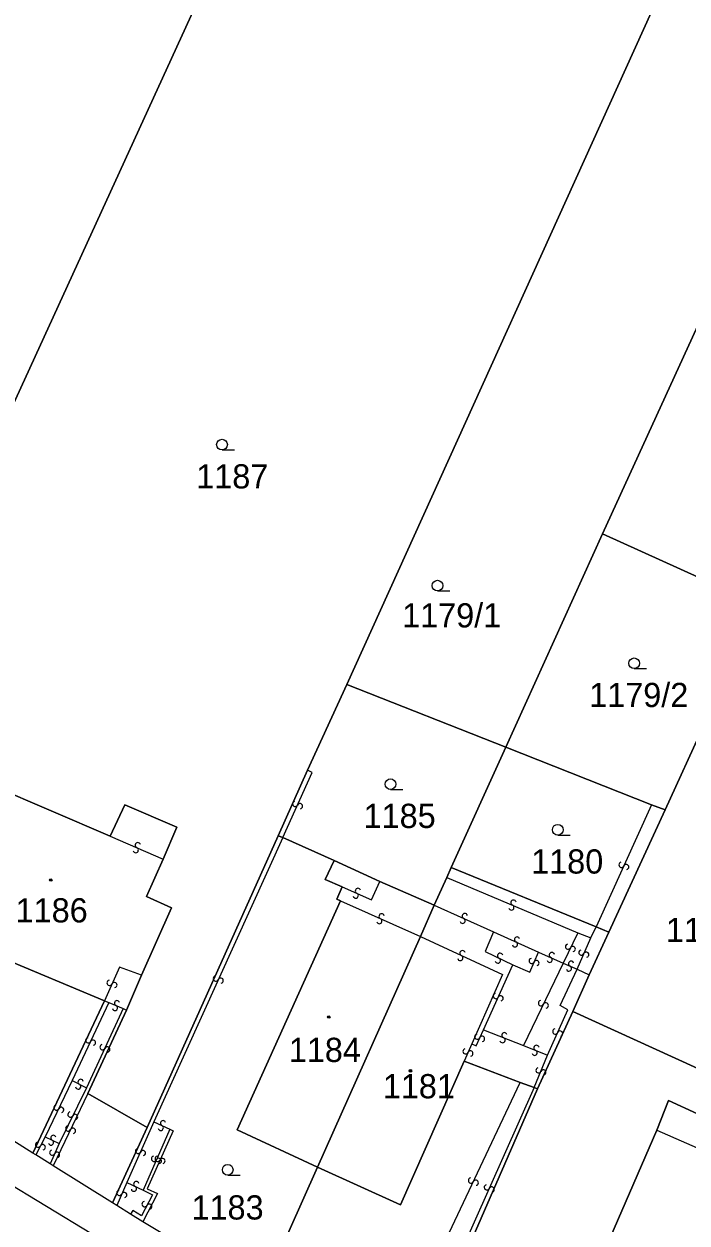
# Model space of a CAD drawing. Extents: x -600309 to -598967, y -1161267 to -1160292.
# Drawn here: x -600034 to -599987.5, y -1160571.9 to -1160487.8 of the extents above; entities that cross this region are included whole.
import ezdxf

# ---------------------------------------------------------------- set-up
doc = ezdxf.new("R2010")
doc.units = 0
for name, color, linetype in [('Level 1', 7, 'Continuous'), ('Level 13', 7, 'Continuous'), ('Level 3', 7, 'Continuous'), ('Level 4', 7, 'Continuous'), ('Level 5', 7, 'Continuous'), ('Level 60', 7, 'Continuous'), ('Vrstva 60', 7, 'Continuous')]:
    doc.layers.add(name, color=color, linetype=linetype)

msp = doc.modelspace()

# ---------------------------------------------------------------- linework, layer by layer
at = {"layer": 'Level 1'}
for points in [[(-600013.71, -1160468.49), (-600016, -1160473.39), (-600052.87, -1160554.03)], [(-600011.37, -1160534.13), (-599988.18, -1160482.9)], [(-599986.48, -1160508.37), (-599993.41, -1160523.56)], [(-599993.41, -1160523.56), (-600000.2, -1160538.53)], [(-599993.41, -1160523.56), (-599982.48, -1160528.52)], [(-600014.13, -1160540.16), (-600011.37, -1160534.13)], [(-600000.2, -1160538.53), (-600011.37, -1160534.13)], [(-599989.03, -1160542.93), (-599986.29, -1160536.95)], [(-600004.03, -1160546.99), (-600000.2, -1160538.53)], [(-599989.97, -1160542.58), (-600000.2, -1160538.53)], [(-600016.18, -1160544.75), (-600014.13, -1160540.16)], [(-600036.51, -1160541.78), (-600036.27, -1160541.23), (-600027.96, -1160544.79)], [(-600027.96, -1160544.79), (-600026.95, -1160542.58), (-600023.29, -1160544.16), (-600024.24, -1160546.39)], [(-599992.98, -1160551.53), (-599989.03, -1160542.93)], [(-599989.03, -1160542.93), (-599989.97, -1160542.58)], [(-600025.37, -1160565.23), (-600016.18, -1160544.75)], [(-600016.18, -1160544.75), (-600015.85, -1160544.87)], [(-600015.85, -1160544.87), (-600012.24, -1160546.5)], [(-600024.24, -1160546.39), (-600025.41, -1160549.02), (-600023.66, -1160549.81), (-600025.76, -1160554.55)], [(-600012.24, -1160546.5), (-600012.87, -1160547.82), (-600011.68, -1160548.33)], [(-600012.24, -1160546.5), (-600009.05, -1160547.97)], [(-600004.34, -1160547.69), (-600004.03, -1160546.99)], [(-599993.87, -1160551.16), (-600004.03, -1160546.99)], [(-600009.05, -1160547.97), (-600005.24, -1160549.63)], [(-600005.24, -1160549.63), (-600004.34, -1160547.69)], [(-600039.4, -1160548.31), (-600040.66, -1160551.2), (-600028.37, -1160556.34)], [(-600011.68, -1160548.33), (-600012.06, -1160549.21), (-600011.8, -1160549.33)], [(-600013.41, -1160568.02), (-600019.06, -1160565.41), (-600011.8, -1160549.33)], [(-600006.2, -1160551.84), (-600005.24, -1160549.63)], [(-599992.98, -1160551.53), (-599993.87, -1160551.16)], [(-600013.41, -1160568.02), (-600006.2, -1160551.84)], [(-599994.36, -1160554.51), (-599992.98, -1160551.53)], [(-600033.39, -1160567.04), (-600053.11, -1160554.57)], [(-600025.76, -1160554.55), (-600026.82, -1160557)], [(-599995.51, -1160557.09), (-599994.36, -1160554.51)], [(-600033.39, -1160567.04), (-600028.37, -1160556.34)], [(-600026.82, -1160557), (-600029.53, -1160562.85)], [(-599997.99, -1160562.53), (-599995.51, -1160557.09)], [(-599995.51, -1160557.09), (-599968.12, -1160569.6)], [(-600003.12, -1160560.57), (-600007.6, -1160570.66), (-600013.41, -1160568.02)], [(-599999.19, -1160562.07), (-600003.12, -1160560.57)], [(-599998.22, -1160562.44), (-599999.19, -1160562.07)], [(-599997.99, -1160562.53), (-599998.22, -1160562.44)], [(-600029.53, -1160562.85), (-600025.37, -1160565.23)], [(-600006.69, -1160582.5), (-599997.99, -1160562.53)], [(-599989.61, -1160565.42), (-599988.78, -1160563.34), (-599982.68, -1160566.16), (-599983.37, -1160568.17)], [(-600027.81, -1160570.53), (-600025.37, -1160565.23)], [(-599989.3, -1160580.66), (-599995.06, -1160578), (-599989.61, -1160565.42)], [(-600033.19, -1160567.16), (-600033.39, -1160567.04)], [(-600032.19, -1160567.79), (-600033.19, -1160567.16)], [(-600031.97, -1160567.93), (-600032.19, -1160567.79)], [(-600027.81, -1160570.53), (-600031.97, -1160567.93)], [(-600017.34, -1160576.84), (-600013.41, -1160568.02)], [(-600027.51, -1160570.71), (-600027.81, -1160570.53)], [(-600026.54, -1160571.32), (-600027.51, -1160570.71)], [(-600025.68, -1160571.86), (-600026.54, -1160571.32)], [(-600017.34, -1160576.84), (-600025.68, -1160571.86)]]:
    msp.add_lwpolyline(points, dxfattribs=at)
at = {"layer": 'Level 13'}
for centre, start, end in [((-600014.987, -1160542.523), 103.11881, 335.21681), ((-600014.653, -1160542.676), 282.90436, 155.49436), ((-600026.173, -1160545.759), 193.88537, 66.47537), ((-600026.026, -1160545.421), 14.09983, 246.19783), ((-599992.087, -1160546.793), 102.71432, 335.30432), ((-599991.753, -1160546.948), 282.92878, 155.02678), ((-600010.736, -1160548.957), 192.88384, 65.47384), ((-600010.583, -1160548.623), 13.09829, 245.19629), ((-599999.812, -1160549.789), 194.32184, 66.91184), ((-599999.667, -1160549.451), 14.53629, 246.63429), ((-600009.076, -1160550.748), 193.01567, 65.60567), ((-600008.923, -1160550.412), 13.23013, 245.32813), ((-600003.236, -1160550.728), 193.00485, 65.59485), ((-600003.083, -1160550.392), 13.2193, 245.3173), ((-599999.566, -1160552.378), 193.02831, 65.61831), ((-599999.413, -1160552.042), 13.24276, 245.34076), ((-599995.835, -1160552.539), 101.13374, 333.72374), ((-600003.398, -1160553.337), 192.40833, 64.99833), ((-600003.241, -1160553.003), 12.62279, 244.72078), ((-600000.599, -1160553.184), 11.76054, 243.85854), ((-599996.973, -1160553.133), 13.13106, 245.22906), ((-599995.505, -1160552.702), 281.34819, 153.44619), ((-599994.899, -1160552.955), 104.01717, 336.11517), ((-599994.561, -1160553.104), 283.80271, 156.39271), ((-600000.76, -1160553.516), 191.54608, 64.13608), ((-599998.388, -1160553.543), 103.29724, 335.39523), ((-599998.052, -1160553.696), 283.08278, 155.67278), ((-599997.126, -1160553.467), 192.9166, 65.5066), ((-599995.775, -1160554.078), 193.19579, 65.78579), ((-599995.624, -1160553.742), 13.41024, 245.50824), ((-600020.547, -1160554.773), 102.76841, 335.35841), ((-600020.213, -1160554.928), 282.98287, 155.08087), ((-600028.008, -1160555.084), 103.06134, 335.65134), ((-600027.672, -1160555.237), 283.2758, 155.3738), ((-600027.487, -1160556.511), 14.59033, 246.68833), ((-600000.907, -1160556.012), 102.95719, 335.05518), ((-600000.573, -1160556.167), 282.74273, 155.33273), ((-599997.736, -1160556.51), 101.62978, 334.21978), ((-599997.404, -1160556.671), 281.84424, 153.94223), ((-600027.632, -1160556.849), 194.37587, 66.96587), ((-600029.506, -1160559.121), 101.99248, 334.58248), ((-600029.174, -1160559.28), 282.20693, 154.30493), ((-600002.207, -1160558.863), 103.08177, 335.17977), ((-600001.873, -1160559.016), 282.86732, 155.45732), ((-600000.439, -1160559.101), 195.49713, 68.08713), ((-600000.3, -1160558.759), 15.71158, 247.80958), ((-599996.728, -1160558.494), 103.46042, 335.55841), ((-599996.392, -1160558.645), 283.24596, 155.83596), ((-600028.507, -1160559.602), 102.38966, 334.97966), ((-600028.173, -1160559.759), 282.60412, 154.70211), ((-600003.028, -1160559.895), 103.50406, 336.09406), ((-600002.692, -1160560.046), 283.71852, 155.81652), ((-599998.189, -1160559.991), 195.53244, 68.12244), ((-599998.05, -1160559.649), 15.7469, 247.84489), ((-599997.91, -1160561.227), 104.75287, 336.85087), ((-599997.57, -1160561.372), 284.53841, 157.12841), ((-600030.216, -1160562.363), 189.68385, 62.27385), ((-600030.043, -1160562.037), 9.8983, 241.9963), ((-600031.736, -1160563.84), 101.64441, 334.23441), ((-600031.404, -1160564.001), 281.85886, 153.95686), ((-600030.755, -1160564.328), 100.9469, 333.5369), ((-600030.425, -1160564.493), 281.16136, 153.25935), ((-600024.26, -1160564.934), 12.04855, 244.14655), ((-600031.959, -1160565.964), 12.00117, 244.09917), ((-600030.916, -1160565.31), 101.50261, 334.09261), ((-600030.584, -1160565.471), 281.71706, 153.81506), ((-600024.419, -1160565.266), 191.8341, 64.4241), ((-600033.022, -1160566.443), 99.15664, 331.74664), ((-600032.698, -1160566.618), 279.3711, 151.46909), ((-600032.12, -1160566.296), 191.78672, 64.37672), ((-600032.038, -1160567.004), 103.04726, 335.63726), ((-600031.702, -1160567.157), 283.26171, 155.35971), ((-600026.008, -1160566.885), 103.23324, 335.82324), ((-600025.672, -1160567.036), 283.44769, 155.54569), ((-600024.888, -1160567.436), 103.60601, 336.19601), ((-600024.638, -1160567.434), 103.00064, 335.59064), ((-600024.552, -1160567.585), 283.82047, 155.91847), ((-600024.302, -1160567.587), 283.2151, 155.31309), ((-600026.137, -1160569.205), 11.21117, 243.30916), ((-600002.646, -1160568.96), 102.10435, 334.20234), ((-600002.314, -1160569.119), 281.88989, 154.47989), ((-600027.318, -1160569.825), 103.19579, 335.78579), ((-600026.982, -1160569.976), 283.41024, 155.50824), ((-600026.302, -1160569.535), 190.99671, 63.58671), ((-600001.538, -1160569.444), 103.18829, 335.77829), ((-600001.202, -1160569.596), 283.40274, 155.50074), ((-600025.552, -1160570.623), 99.36784, 331.95784), ((-600025.228, -1160570.797), 279.58229, 151.68029)]:
    msp.add_arc(centre, 0.184, start, end, dxfattribs=at)
at = {"layer": 'Level 3'}
for points in [[(-599977.75, -1160596.26), (-599978.29, -1160596.88), (-599979.39, -1160597.56), (-599980.79, -1160597.56), (-599981.9, -1160597.15), (-599983.13, -1160596.6), (-599996.93, -1160589.99), (-600002.76, -1160587.15), (-600007.82, -1160584.6), (-600013, -1160581.84), (-600019.51, -1160578.26), (-600024.61, -1160575.4), (-600029.27, -1160572.7), (-600035.59, -1160568.87), (-600043.13, -1160564.25), (-600077.26, -1160542.98), (-600116.14, -1160518.65), (-600117.94, -1160517.47), (-600118.85, -1160516.97), (-600119.6, -1160516.25), (-600120.06, -1160515.51), (-600120.35, -1160514.69), (-600120.42, -1160513.57), (-600120.19, -1160512.54)], [(-600015.85, -1160544.87), (-600013.8, -1160540.32), (-600014.13, -1160540.16)], [(-599989.97, -1160542.58), (-599993.87, -1160551.16)], [(-600027.96, -1160544.79), (-600024.24, -1160546.39)], [(-600015.85, -1160544.87), (-600024.9, -1160564.83)], [(-600011.68, -1160548.33), (-600009.64, -1160549.25), (-600009.05, -1160547.97)], [(-600004.34, -1160547.69), (-599995.15, -1160551.56)], [(-600011.8, -1160549.33), (-600006.2, -1160551.84)], [(-600005.24, -1160549.63), (-600001.07, -1160551.5)], [(-600001.07, -1160551.5), (-600001.65, -1160552.88), (-599999.71, -1160553.81)], [(-600001.07, -1160551.5), (-599997.9, -1160552.92)], [(-599994.25, -1160551.93), (-599993.87, -1160551.16)], [(-600006.2, -1160551.84), (-600000.43, -1160554.5), (-600002.59, -1160559.36)], [(-599995.15, -1160551.56), (-599996.19, -1160553.69)], [(-599995.2, -1160554.13), (-599994.25, -1160551.93)], [(-599995.15, -1160551.56), (-599994.25, -1160551.93)], [(-599999.71, -1160553.81), (-599998.53, -1160554.33), (-599997.9, -1160552.92)], [(-599997.9, -1160552.92), (-599996.19, -1160553.69)], [(-600025.76, -1160554.55), (-600027.31, -1160553.97), (-600028.37, -1160556.34)], [(-600001.78, -1160558.37), (-599999.71, -1160553.81)], [(-599996.19, -1160553.69), (-599998.96, -1160559.49)], [(-599996.19, -1160553.69), (-599995.2, -1160554.13)], [(-599997.27, -1160560.16), (-599995.86, -1160556.98), (-599996.4, -1160556.67), (-599995.2, -1160554.13)], [(-599995.2, -1160554.13), (-599994.36, -1160554.51)], [(-600028.06, -1160556.47), (-600030.63, -1160561.94)], [(-600028.37, -1160556.34), (-600028.06, -1160556.47)], [(-600028.06, -1160556.47), (-600027.06, -1160556.89)], [(-600027.06, -1160556.89), (-600029.63, -1160562.46)], [(-600027.06, -1160556.89), (-600026.82, -1160557)], [(-600002.59, -1160559.36), (-600002.29, -1160559.5), (-600001.78, -1160558.37)], [(-600001.78, -1160558.37), (-599998.96, -1160559.49)], [(-600002.59, -1160559.36), (-600003.12, -1160560.57)], [(-599998.96, -1160559.49), (-599997.27, -1160560.16)], [(-599998.22, -1160562.44), (-599997.27, -1160560.16)], [(-600030.63, -1160561.94), (-600032.52, -1160565.9)], [(-600029.63, -1160562.46), (-600031.55, -1160566.36)], [(-600030.63, -1160561.94), (-600029.63, -1160562.46)], [(-600005.77, -1160576.01), (-599999.19, -1160562.07)], [(-599998.22, -1160562.44), (-600004.52, -1160576.61)], [(-600029.53, -1160562.85), (-600031.97, -1160567.93)], [(-600024.9, -1160564.83), (-600026.79, -1160569.09)], [(-600024.9, -1160564.83), (-600023.78, -1160565.36)], [(-600023.78, -1160565.36), (-600023.55, -1160565.47), (-600025.38, -1160569.55), (-600024.65, -1160569.88), (-600025.68, -1160571.86)], [(-600023.78, -1160565.36), (-600025.65, -1160569.65)], [(-599989.61, -1160565.42), (-599983.37, -1160568.17)], [(-600032.52, -1160565.9), (-600033.19, -1160567.16)], [(-600032.52, -1160565.9), (-600031.55, -1160566.36)], [(-600031.55, -1160566.36), (-600032.19, -1160567.79)], [(-600026.79, -1160569.09), (-600027.51, -1160570.71)], [(-600026.79, -1160569.09), (-600025.65, -1160569.65)], [(-600025.65, -1160569.65), (-600025, -1160569.97), (-600025.78, -1160571.45), (-600026.38, -1160571.07), (-600026.54, -1160571.32)]]:
    msp.add_lwpolyline(points, dxfattribs=at)
at = {"layer": 'Level 5'}
for p, q in [((-600020.12, -1160517.67), (-600019.245, -1160517.67)), ((-600005, -1160527.57), (-600004.125, -1160527.57)), ((-599991.2, -1160533.02), (-599990.325, -1160533.02)), ((-600008.3, -1160541.51), (-600007.425, -1160541.51)), ((-599996.56, -1160544.71), (-599995.685, -1160544.71)), ((-600019.72, -1160568.58), (-600018.845, -1160568.58))]:
    msp.add_line(p, q, dxfattribs=at)
for centre, radius in [((-600020.12, -1160517.295), 0.375), ((-600005, -1160527.195), 0.375), ((-599991.2, -1160532.645), 0.375), ((-600008.3, -1160541.135), 0.375), ((-599996.56, -1160544.335), 0.375), ((-600032.14, -1160547.86), 0.09), ((-600032.14, -1160547.86), 0.0521), ((-600012.63, -1160557.48), 0.09), ((-600012.63, -1160557.48), 0.0521), ((-600006.9, -1160561.26), 0.09), ((-600006.9, -1160561.26), 0.0521), ((-600019.72, -1160568.205), 0.375)]:
    msp.add_circle(centre, radius, dxfattribs=at)
at = {"layer": 'Level 60'}
for points in [[(-600013.71, -1160468.49), (-600016, -1160473.39), (-600052.87, -1160554.03), (-600053.11, -1160554.57), (-600057.81, -1160551.56), (-600059.11, -1160550.78), (-600058.89, -1160550.38), (-600058.62, -1160549.64), (-600056.57, -1160545.22), (-600056.22, -1160544.46), (-600060.74, -1160541.7), (-600060.49, -1160541.13), (-600026.96, -1160467.9), (-600036.15, -1160463.36), (-600036.99, -1160462.96), (-600037.31, -1160462.82), (-600028.59, -1160444.1), (-600007.2, -1160454.31)], [(-600000.2, -1160538.53), (-600011.37, -1160534.13), (-599988.18, -1160482.9), (-599980.92, -1160467.16), (-599972.68, -1160471.16), (-599972.38, -1160471.3), (-599970.15, -1160472.38), (-599970.38, -1160472.89), (-599972.21, -1160476.94), (-599972.7, -1160478.02), (-599974.44, -1160481.82), (-599979.59, -1160493.09), (-599986.48, -1160508.37), (-599993.41, -1160523.56)], [(-599981.94, -1160527.49), (-599982.48, -1160528.52), (-599993.41, -1160523.56), (-599986.48, -1160508.37), (-599975.54, -1160513.33), (-599978.92, -1160520.78)], [(-599986.29, -1160536.95), (-599989.03, -1160542.93), (-599989.97, -1160542.58), (-600000.2, -1160538.53), (-599993.41, -1160523.56), (-599982.48, -1160528.52)], [(-600011.37, -1160534.13), (-600000.2, -1160538.53), (-600004.03, -1160546.99), (-600004.34, -1160547.69), (-600005.24, -1160549.63), (-600009.05, -1160547.97), (-600012.24, -1160546.5), (-600015.85, -1160544.87), (-600016.18, -1160544.75), (-600014.13, -1160540.16)], [(-599968.12, -1160569.6), (-599995.51, -1160557.09), (-599994.36, -1160554.51), (-599992.98, -1160551.53), (-599989.03, -1160542.93), (-599986.29, -1160536.95), (-599959.08, -1160549.61), (-599958.73, -1160549.78), (-599967.71, -1160569.75)], [(-599989.03, -1160542.93), (-599992.98, -1160551.53), (-599993.87, -1160551.16), (-600004.03, -1160546.99), (-600000.2, -1160538.53), (-599989.97, -1160542.58)], [(-600025.37, -1160565.23), (-600027.81, -1160570.53), (-600031.97, -1160567.93), (-600032.19, -1160567.79), (-600033.19, -1160567.16), (-600033.39, -1160567.04), (-600028.37, -1160556.34), (-600040.66, -1160551.2), (-600039.4, -1160548.31), (-600040.5, -1160547.81), (-600038.3, -1160542.8), (-600037.65, -1160541.34), (-600036.51, -1160541.78), (-600036.27, -1160541.23), (-600027.96, -1160544.79), (-600026.95, -1160542.58), (-600023.29, -1160544.16), (-600024.24, -1160546.39), (-600025.41, -1160549.02), (-600023.66, -1160549.81), (-600025.76, -1160554.55), (-600026.82, -1160557), (-600029.53, -1160562.85)], [(-600013.41, -1160568.02), (-600017.34, -1160576.84), (-600025.68, -1160571.86), (-600026.54, -1160571.32), (-600027.51, -1160570.71), (-600027.81, -1160570.53), (-600025.37, -1160565.23), (-600016.18, -1160544.75), (-600015.85, -1160544.87), (-600012.24, -1160546.5), (-600012.87, -1160547.82), (-600011.68, -1160548.33), (-600012.06, -1160549.21), (-600011.8, -1160549.33), (-600019.06, -1160565.41)], [(-600005.24, -1160549.63), (-600006.2, -1160551.84), (-600013.41, -1160568.02), (-600019.06, -1160565.41), (-600011.8, -1160549.33), (-600012.06, -1160549.21), (-600011.68, -1160548.33), (-600012.87, -1160547.82), (-600012.24, -1160546.5), (-600009.05, -1160547.97)], [(-599995.51, -1160557.09), (-599997.99, -1160562.53), (-599998.22, -1160562.44), (-599999.19, -1160562.07), (-600003.12, -1160560.57), (-600007.6, -1160570.66), (-600013.41, -1160568.02), (-600006.2, -1160551.84), (-600005.24, -1160549.63), (-600004.34, -1160547.69), (-600004.03, -1160546.99), (-599993.87, -1160551.16), (-599992.98, -1160551.53), (-599994.36, -1160554.51)], [(-599979.56, -1160595.43), (-600006.69, -1160582.5), (-599997.99, -1160562.53), (-599995.51, -1160557.09), (-599968.12, -1160569.6), (-599967.71, -1160569.75)], [(-599997.99, -1160562.53), (-600006.69, -1160582.5), (-600006.97, -1160582.28), (-600008.03, -1160581.78), (-600009.08, -1160581.25), (-600017.34, -1160576.84), (-600013.41, -1160568.02), (-600007.6, -1160570.66), (-600003.12, -1160560.57), (-599999.19, -1160562.07), (-599998.22, -1160562.44)], [(-599980.86, -1160581.14), (-599988.06, -1160577.84), (-599989.3, -1160580.66), (-599995.06, -1160578), (-599989.61, -1160565.42), (-599988.78, -1160563.34), (-599982.68, -1160566.16), (-599983.37, -1160568.17), (-599975.9, -1160571.51), (-599980.35, -1160581.38)], [(-599988.06, -1160577.84), (-599980.86, -1160581.14), (-599980.35, -1160581.38), (-599975.9, -1160571.51), (-599983.37, -1160568.17), (-599982.68, -1160566.16), (-599988.78, -1160563.34), (-599989.61, -1160565.42), (-599995.06, -1160578), (-599989.3, -1160580.66)]]:
    msp.add_lwpolyline(points, close=True, dxfattribs=at)
for points in [[(-600052.87, -1160554.03), (-600016, -1160473.39), (-600013.71, -1160468.49), (-600000.96, -1160475.68), (-599988.18, -1160482.9), (-600011.37, -1160534.13), (-600014.13, -1160540.16), (-600016.18, -1160544.75), (-600025.37, -1160565.23), (-600029.53, -1160562.85), (-600026.82, -1160557), (-600025.76, -1160554.55), (-600023.66, -1160549.81), (-600025.41, -1160549.02), (-600024.24, -1160546.39), (-600023.29, -1160544.16), (-600026.95, -1160542.58), (-600027.96, -1160544.79), (-600036.27, -1160541.23)], [(-600040.66, -1160551.2), (-600028.37, -1160556.34), (-600033.39, -1160567.04), (-600053.11, -1160554.57)]]:
    msp.add_lwpolyline(points, dxfattribs=at)
at = {"layer": 'Vrstva 60'}
msp.add_lwpolyline([(-600017.34, -1160576.84), (-600025.68, -1160571.86), (-600026.54, -1160571.32), (-600027.51, -1160570.71), (-600027.81, -1160570.53), (-600031.97, -1160567.93), (-600032.19, -1160567.79), (-600033.19, -1160567.16), (-600033.39, -1160567.04), (-600053.11, -1160554.57)], dxfattribs=at)

# ---------------------------------------------------------------- texts
at = {"layer": 'Level 4'}
for s, p in [('1187', (-600021.926, -1160520.37)), ('1179/1', (-600007.481, -1160530.13)), ('1179/2', (-599994.353, -1160535.72)), ('1185', (-600010.183, -1160544.21)), ('1180', (-599998.426, -1160547.41)), ('1186', (-600034.602, -1160550.84)), ('1162', (-599988.973, -1160552.22)), ('1184', (-600015.432, -1160560.64)), ('1181', (-600008.835, -1160563.19)), ('1183', (-600022.259, -1160571.7))]:
    msp.add_text(s, height=1.7, dxfattribs=at).set_placement(p)

doc.saveas('drawing.dxf')
